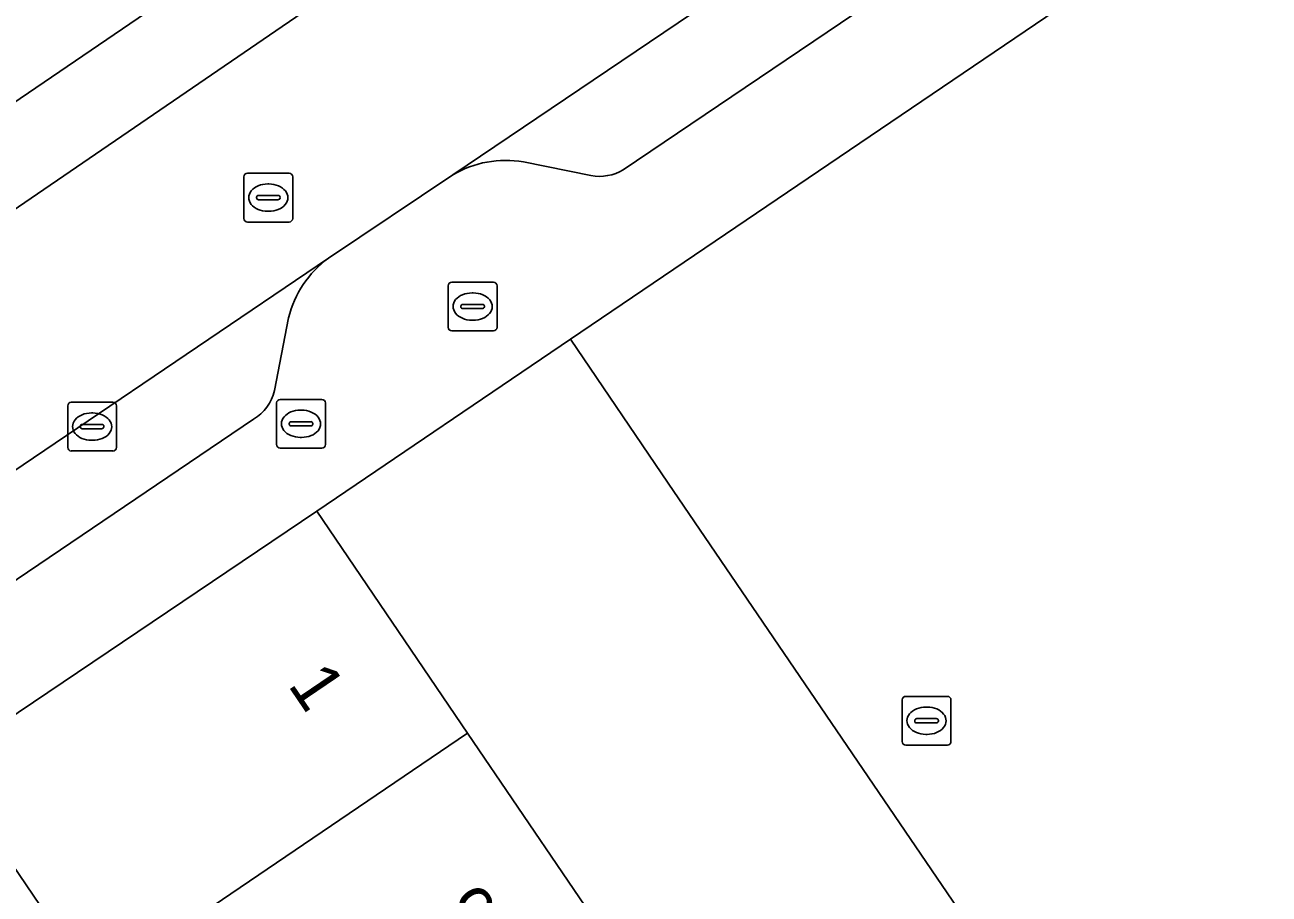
# Model space of a CAD drawing. Extents: x 159279 to 160377, y 384531 to 385888.
# Drawn here: x 159703.24 to 159728.73, y 385312.12 to 385329.94 of the extents above; entities that cross this region are included whole.
import ezdxf

# ---------------------------------------------------------------- set-up
doc = ezdxf.new("R2010")
doc.units = 0
for name, color, linetype in [('IMGEO_Brandkraan', 7, 'Continuous'), ('IMGEO_Erf', 7, 'Continuous'), ('IMGEO_Groenvoorziening', 7, 'Continuous'), ('IMGEO_Kolk', 7, 'Continuous'), ('IMGEO_Pand', 7, 'Continuous'), ('IMGEO_Pand_nummerreeks', 7, 'Continuous'), ('IMGEO_Parkeervlak_open', 7, 'Continuous'), ('IMGEO_Rijbaan_lokaal_open', 7, 'Continuous'), ('IMGEO_Rioolput', 7, 'Continuous'), ('IMGEO_Voetpad_open', 7, 'Continuous')]:
    doc.layers.add(name, color=color, linetype=linetype)

msp = doc.modelspace()

# ---------------------------------------------------------------- linework, layer by layer
at = {"layer": 'IMGEO_Brandkraan'}
for p, q in [((159708.468, 385322.26), (159709.32, 385322.26)), ((159708.393, 385321.334), (159708.393, 385322.186)), ((159708.881, 385322.04), (159708.906, 385322.04)), ((159709.394, 385322.186), (159709.394, 385321.334)), ((159708.652, 385321.754), (159708.652, 385321.766)), ((159709.09, 385321.717), (159708.692, 385321.717)), ((159708.695, 385321.803), (159709.093, 385321.803)), ((159709.136, 385321.766), (159709.136, 385321.754)), ((159708.904, 385321.48), (159708.879, 385321.48)), ((159709.32, 385321.26), (159708.468, 385321.26))]:
    msp.add_line(p, q, dxfattribs=at)
for points in [[(159708.468, 385322.26), (159709.32, 385322.26)], [(159708.393, 385321.334), (159708.393, 385322.186)], [(159709.394, 385322.186), (159709.394, 385321.334)], [(159709.32, 385321.26), (159708.468, 385321.26)]]:
    msp.add_lwpolyline(points, dxfattribs=at)
for centre, radius, start, end in [((159708.47, 385322.184), 0.0765, 91.552, 178.448), ((159708.47, 385322.184), 0.0765, 91.552, 178.448), ((159709.318, 385322.184), 0.0765, 1.552, 88.448), ((159709.318, 385322.184), 0.0765, 1.552, 88.448), ((159708.692, 385321.763), 0.0403, 85.8775, 175.7526), ((159708.689, 385321.753), 0.0366, 178.938, 274.7102), ((159709.093, 385321.76), 0.043, 264.8664, 352.4533), ((159709.097, 385321.765), 0.0386, 1.7309, 96.639), ((159708.47, 385321.336), 0.0765, 181.552, 268.448), ((159708.47, 385321.336), 0.0765, 181.552, 268.448), ((159709.318, 385321.336), 0.0765, 271.552, 358.448), ((159709.318, 385321.336), 0.0765, 271.552, 358.448)]:
    msp.add_arc(centre, radius, start, end, dxfattribs=at)
for centre, major_axis, ratio, start_param, end_param in [((159708.88, 385321.76), (-0.387, 0.002), 0.722429, 4.712389, 7.853982), ((159708.905, 385321.76), (-0.39, 0.002), 0.717154, 1.570796, 4.712389)]:
    msp.add_ellipse(centre, major_axis=major_axis, ratio=ratio, start_param=start_param, end_param=end_param, dxfattribs=at)
at = {"layer": 'IMGEO_Erf'}
for points in [[(159730.231, 385300.25), (159716.416, 385320.539), (159714.414, 385323.498), (159709.215, 385319.967), (159712.306, 385315.414), (159715.398, 385310.861)], [(159704.672, 385310.231), (159701.558, 385314.809), (159694.383, 385309.911)]]:
    msp.add_lwpolyline(points, dxfattribs=at)
at = {"layer": 'IMGEO_Groenvoorziening'}
msp.add_lwpolyline([(159729.025, 385333.402), (159714.414, 385323.498), (159716.416, 385320.539), (159730.231, 385300.25), (159737.36, 385289.798), (159746.565, 385304.054), (159746.756, 385304.076), (159748.302, 385305.185), (159747.948, 385305.703)], close=True, dxfattribs=at)
at = {"layer": 'IMGEO_Kolk'}
for p, q in [((159704.187, 385322.202), (159705.039, 385322.202)), ((159704.112, 385321.276), (159704.112, 385322.128)), ((159704.6, 385321.982), (159704.625, 385321.982)), ((159705.113, 385322.128), (159705.113, 385321.276)), ((159704.371, 385321.696), (159704.371, 385321.708)), ((159704.414, 385321.745), (159704.812, 385321.745)), ((159704.855, 385321.708), (159704.855, 385321.696)), ((159704.809, 385321.659), (159704.411, 385321.659)), ((159704.623, 385321.422), (159704.598, 385321.422)), ((159705.039, 385321.202), (159704.187, 385321.202)), ((159721.212, 385315.245), (159721.212, 385316.097)), ((159721.287, 385316.171), (159722.139, 385316.171)), ((159722.213, 385316.097), (159722.213, 385315.245)), ((159721.7, 385315.951), (159721.725, 385315.951)), ((159721.471, 385315.665), (159721.471, 385315.677)), ((159721.909, 385315.628), (159721.511, 385315.628)), ((159721.514, 385315.714), (159721.912, 385315.714)), ((159721.955, 385315.677), (159721.955, 385315.665)), ((159721.723, 385315.391), (159721.698, 385315.391)), ((159722.139, 385315.171), (159721.287, 385315.171))]:
    msp.add_line(p, q, dxfattribs=at)
for points in [[(159704.187, 385322.202), (159705.039, 385322.202)], [(159704.112, 385321.276), (159704.112, 385322.128)], [(159705.113, 385322.128), (159705.113, 385321.276)], [(159705.039, 385321.202), (159704.187, 385321.202)], [(159721.212, 385315.245), (159721.212, 385316.097)], [(159721.287, 385316.171), (159722.139, 385316.171)], [(159722.213, 385316.097), (159722.213, 385315.245)], [(159722.139, 385315.171), (159721.287, 385315.171)]]:
    msp.add_lwpolyline(points, dxfattribs=at)
for centre, radius, start, end in [((159704.189, 385322.126), 0.0765, 91.552, 178.448), ((159704.189, 385322.126), 0.0765, 91.552, 178.448), ((159705.037, 385322.126), 0.0765, 1.552, 88.448), ((159705.037, 385322.126), 0.0765, 1.552, 88.448), ((159704.411, 385321.705), 0.0403, 85.8775, 175.7526), ((159704.408, 385321.695), 0.0366, 178.938, 274.7102), ((159704.812, 385321.702), 0.043, 264.8664, 352.4533), ((159704.816, 385321.707), 0.0386, 1.7309, 96.639), ((159704.189, 385321.278), 0.0765, 181.552, 268.448), ((159704.189, 385321.278), 0.0765, 181.552, 268.448), ((159705.037, 385321.278), 0.0765, 271.552, 358.448), ((159705.037, 385321.278), 0.0765, 271.552, 358.448), ((159721.289, 385316.095), 0.0765, 91.552, 178.448), ((159721.289, 385316.095), 0.0765, 91.552, 178.448), ((159722.137, 385316.095), 0.0765, 1.552, 88.448), ((159722.137, 385316.095), 0.0765, 1.552, 88.448), ((159721.511, 385315.674), 0.0403, 85.8775, 175.7526), ((159721.508, 385315.664), 0.0366, 178.938, 274.7102), ((159721.912, 385315.671), 0.043, 264.8664, 352.4533), ((159721.916, 385315.676), 0.0386, 1.7309, 96.639), ((159721.289, 385315.247), 0.0765, 181.552, 268.448), ((159721.289, 385315.247), 0.0765, 181.552, 268.448), ((159722.137, 385315.247), 0.0765, 271.552, 358.448), ((159722.137, 385315.247), 0.0765, 271.552, 358.448)]:
    msp.add_arc(centre, radius, start, end, dxfattribs=at)
for centre, major_axis, ratio, start_param, end_param in [((159704.599, 385321.702), (-0.387, 0.002), 0.722429, 4.712389, 7.853982), ((159704.624, 385321.702), (-0.39, 0.002), 0.717154, 1.570796, 4.712389), ((159721.699, 385315.671), (-0.387, 0.002), 0.722429, 4.712389, 7.853982), ((159721.724, 385315.671), (-0.39, 0.002), 0.717154, 1.570796, 4.712389)]:
    msp.add_ellipse(centre, major_axis=major_axis, ratio=ratio, start_param=start_param, end_param=end_param, dxfattribs=at)
at = {"layer": 'IMGEO_Pand'}
for points in [[(159712.306, 385315.414), (159709.215, 385319.967), (159701.558, 385314.809), (159704.672, 385310.231)], [(159715.398, 385310.861), (159712.306, 385315.414), (159704.672, 385310.231), (159707.768, 385305.68)]]:
    msp.add_lwpolyline(points, close=True, dxfattribs=at)
at = {"layer": 'IMGEO_Parkeervlak_open'}
for points in [[(159695.049, 385320.701), (159696.227, 385321.507), (159725.559, 385341.58)], [(159725.559, 385341.58), (159725.48, 385341.542), (159725.278, 385341.461), (159725.068, 385341.398), (159724.855, 385341.354), (159724.638, 385341.329), (159724.419, 385341.323), (159724.201, 385341.337), (159723.985, 385341.371), (159723.773, 385341.424), (159723.567, 385341.495), (159723.447, 385341.545), (159723.324, 385341.585), (159723.197, 385341.613), (159723.068, 385341.63), (159722.939, 385341.635), (159722.809, 385341.629), (159722.681, 385341.611), (159722.554, 385341.582), (159722.431, 385341.541), (159722.312, 385341.49), (159722.272, 385341.47), (159702.818, 385328.211), (159696.638, 385323.998)], [(159725.274, 385335.826), (159712.008, 385326.864)], [(159715.497, 385326.968), (159723.859, 385332.621)], [(159713.452, 385327.129), (159714.836, 385326.849)], [(159709.46, 385325.156), (159698.713, 385317.882), (159699.773, 385316.336), (159707.921, 385321.854)], [(159708.35, 385322.439), (159708.64, 385323.933)]]:
    msp.add_lwpolyline(points, dxfattribs=at)
for centre, radius, start, end in [((159713.087, 385325.053), 2.108, 80.0177, 120.7805), ((159715.009, 385327.785), 0.952, 259.5516, 300.8597), ((159710.703, 385323.436), 2.122, 125.8592, 166.4585), ((159707.445, 385322.653), 0.93, 300.7784, 346.714)]:
    msp.add_arc(centre, radius, start, end, dxfattribs=at)
at = {"layer": 'IMGEO_Rijbaan_lokaal_open'}
msp.add_lwpolyline([(159732.91, 385339.081), (159728.295, 385345.329), (159728.216, 385345.002), (159728.051, 385344.511), (159727.843, 385344.038), (159727.593, 385343.585), (159727.304, 385343.156), (159726.977, 385342.755), (159726.842, 385342.616), (159726.617, 385342.384), (159726.224, 385342.047), (159725.803, 385341.747), (159725.559, 385341.58), (159696.227, 385321.507), (159698.713, 385317.882), (159709.46, 385325.156), (159712.008, 385326.864), (159725.274, 385335.826)], dxfattribs=at)
at = {"layer": 'IMGEO_Rioolput'}
for p, q in [((159707.723, 385325.971), (159707.723, 385326.823)), ((159707.798, 385326.897), (159708.65, 385326.897)), ((159708.724, 385326.823), (159708.724, 385325.971)), ((159708.211, 385326.677), (159708.236, 385326.677)), ((159707.982, 385326.391), (159707.982, 385326.403)), ((159708.42, 385326.354), (159708.022, 385326.354)), ((159708.025, 385326.44), (159708.423, 385326.44)), ((159708.466, 385326.403), (159708.466, 385326.391)), ((159708.234, 385326.117), (159708.209, 385326.117)), ((159708.65, 385325.897), (159707.798, 385325.897)), ((159711.91, 385323.738), (159711.91, 385324.59)), ((159711.985, 385324.664), (159712.837, 385324.664)), ((159712.911, 385324.59), (159712.911, 385323.738)), ((159712.398, 385324.444), (159712.423, 385324.444)), ((159712.169, 385324.158), (159712.169, 385324.17)), ((159712.607, 385324.121), (159712.209, 385324.121)), ((159712.212, 385324.207), (159712.61, 385324.207)), ((159712.653, 385324.17), (159712.653, 385324.158)), ((159712.421, 385323.884), (159712.396, 385323.884)), ((159712.837, 385323.664), (159711.985, 385323.664))]:
    msp.add_line(p, q, dxfattribs=at)
for points in [[(159707.723, 385325.971), (159707.723, 385326.823)], [(159707.798, 385326.897), (159708.65, 385326.897)], [(159708.724, 385326.823), (159708.724, 385325.971)], [(159708.65, 385325.897), (159707.798, 385325.897)], [(159711.91, 385323.738), (159711.91, 385324.59)], [(159711.985, 385324.664), (159712.837, 385324.664)], [(159712.911, 385324.59), (159712.911, 385323.738)], [(159712.837, 385323.664), (159711.985, 385323.664)]]:
    msp.add_lwpolyline(points, dxfattribs=at)
for centre, radius, start, end in [((159707.8, 385326.821), 0.0765, 91.552, 178.448), ((159707.8, 385326.821), 0.0765, 91.552, 178.448), ((159708.648, 385326.821), 0.0765, 1.552, 88.448), ((159708.648, 385326.821), 0.0765, 1.552, 88.448), ((159708.022, 385326.4), 0.0403, 85.8775, 175.7526), ((159708.019, 385326.39), 0.0366, 178.938, 274.7102), ((159708.423, 385326.397), 0.043, 264.8664, 352.4533), ((159708.427, 385326.402), 0.0386, 1.7309, 96.639), ((159707.8, 385325.973), 0.0765, 181.552, 268.448), ((159707.8, 385325.973), 0.0765, 181.552, 268.448), ((159708.648, 385325.973), 0.0765, 271.552, 358.448), ((159708.648, 385325.973), 0.0765, 271.552, 358.448), ((159711.987, 385324.588), 0.0765, 91.552, 178.448), ((159711.987, 385324.588), 0.0765, 91.552, 178.448), ((159712.835, 385324.588), 0.0765, 1.552, 88.448), ((159712.835, 385324.588), 0.0765, 1.552, 88.448), ((159712.209, 385324.167), 0.0403, 85.8775, 175.7526), ((159712.206, 385324.157), 0.0366, 178.938, 274.7102), ((159712.61, 385324.164), 0.043, 264.8664, 352.4533), ((159712.614, 385324.169), 0.0386, 1.7309, 96.639), ((159711.987, 385323.74), 0.0765, 181.552, 268.448), ((159711.987, 385323.74), 0.0765, 181.552, 268.448), ((159712.835, 385323.74), 0.0765, 271.552, 358.448), ((159712.835, 385323.74), 0.0765, 271.552, 358.448)]:
    msp.add_arc(centre, radius, start, end, dxfattribs=at)
for centre, major_axis, ratio, start_param, end_param in [((159708.21, 385326.397), (-0.387, 0.002), 0.722429, 4.712389, 7.853982), ((159708.235, 385326.397), (-0.39, 0.002), 0.717154, 1.570796, 4.712389), ((159712.397, 385324.164), (-0.387, 0.002), 0.722429, 4.712389, 7.853982), ((159712.422, 385324.164), (-0.39, 0.002), 0.717154, 1.570796, 4.712389)]:
    msp.add_ellipse(centre, major_axis=major_axis, ratio=ratio, start_param=start_param, end_param=end_param, dxfattribs=at)
at = {"layer": 'IMGEO_Voetpad_open'}
for points in [[(159696.638, 385323.998), (159702.818, 385328.211), (159722.272, 385341.47)], [(159646.28, 385277.237), (159650.265, 385279.932), (159654.494, 385282.806), (159655.332, 385283.375), (159658.723, 385285.679), (159662.952, 385288.553), (159667.182, 385291.427), (159671.678, 385294.482), (159676.218, 385297.567), (159680.758, 385300.652), (159685.297, 385303.736), (159689.837, 385306.821), (159692.795, 385308.831), (159694.383, 385309.911), (159701.558, 385314.809), (159709.215, 385319.967), (159714.414, 385323.498), (159729.025, 385333.402), (159729.126, 385338.422), (159725.274, 385335.826)], [(159723.859, 385332.621), (159715.497, 385326.968)], [(159714.836, 385326.849), (159713.452, 385327.129)], [(159712.008, 385326.864), (159709.46, 385325.156)], [(159708.64, 385323.933), (159708.35, 385322.439)], [(159707.921, 385321.854), (159699.773, 385316.336), (159697.45, 385314.758), (159691.743, 385310.868), (159684.793, 385306.134)]]:
    msp.add_lwpolyline(points, dxfattribs=at)
for centre, radius, start, end in [((159713.087, 385325.053), 2.108, 80.0177, 120.7805), ((159715.009, 385327.785), 0.952, 259.5516, 300.8597), ((159710.703, 385323.436), 2.122, 125.8592, 166.4585), ((159707.445, 385322.653), 0.93, 300.7784, 346.714)]:
    msp.add_arc(centre, radius, start, end, dxfattribs=at)

# ---------------------------------------------------------------- texts
at = {"layer": 'IMGEO_Pand_nummerreeks'}
for s, rotation, p in [('1', 304.171, (159708.61, 385316.407)), ('9', 304.1825, (159711.713, 385311.837))]:
    msp.add_text(s, height=1, rotation=rotation, dxfattribs=at).set_placement(p)

doc.saveas('drawing.dxf')
